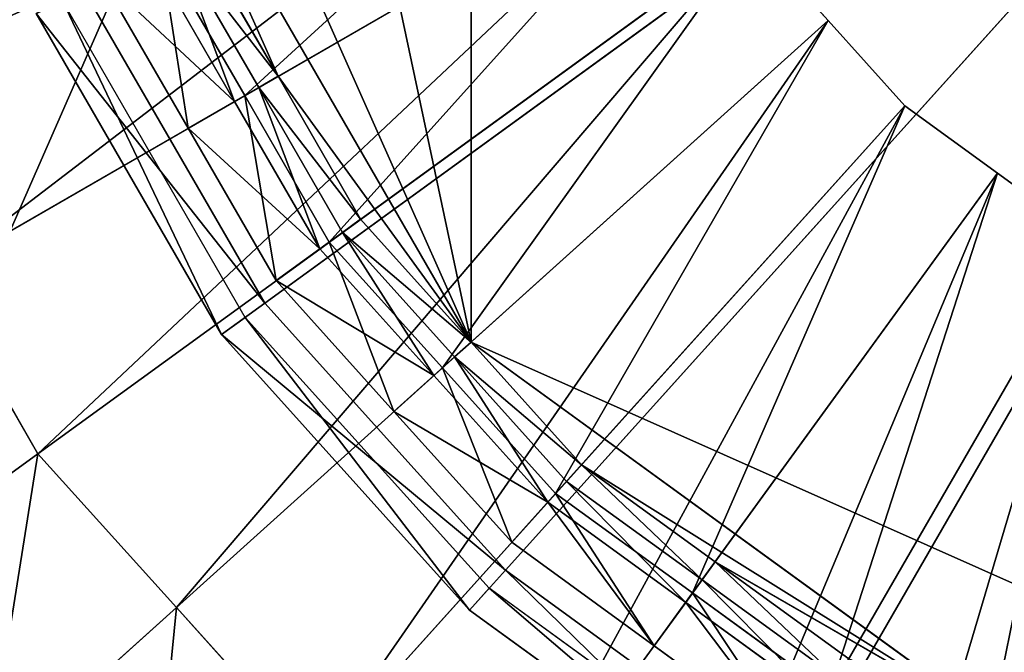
# Model space of a CAD drawing. Extents: x 0 to 31, y 0 to 21.2.
# Tile 532 of 574: x 23.75 to 24.851, y 14.33 to 15.037. Entities that reach past the tile are written whole.
import ezdxf

# ---------------------------------------------------------------- set-up
doc = ezdxf.new("R2010")
doc.units = 0
doc.header["$MEASUREMENT"] = 0
doc.layers.get('0').update_dxf_attribs({"color": 13, "linetype": 'CONTINUOUS'})
for name, color, linetype in [('CAST_IRON', 250, 'CONTINUOUS'), ('GALVANIZED_METAL', 252, 'CONTINUOUS'), ('STAINLESS_STEEL', 252, 'CONTINUOUS')]:
    doc.layers.add(name, color=color, linetype=linetype)

# ---------------------------------------------------------------- blocks, each defined once
blk = doc.blocks.new('NGM5058UC_TRADECAD_DXF')
at = {"layer": 'CAST_IRON', "color": 0}
for p, q in [((8.5047, 4.09835, 1.06005), (10.0596, 5.22805, 1.06005)), ((8.5047, 4.09835, 1.06005), (10.0596, 5.22805, 1.06005)), ((8.7736, 3.79975, 1.06005), (10.0596, 5.22805, 1.06005)), ((8.7736, 3.79975, 1.06005), (10.0596, 5.22805, 1.06005)), ((9.0986, 3.56355, 1.06005), (10.0596, 5.22805, 1.06005)), ((9.0986, 3.56355, 1.06005), (10.0596, 5.22805, 1.06005)), ((8.5047, 4.09835, 1.06005), (8.3038, 4.44625, 1.06005)), ((8.5047, 4.09835, 1.06005), (8.3038, 4.44625, 1.06005)), ((8.4829, 4.08245, 0.92545), (8.2792, 4.43535, 0.92545)), ((8.2492, 4.42195, 0.92545), (8.4564, 4.06325, 0.92545)), ((8.2492, 4.42195, 0.92545), (8.4564, 4.06325, 0.92545)), ((8.4564, 4.06325, 0.92545), (8.5047, 4.09835, 1.06005)), ((8.4564, 4.06325, 0.92545), (8.5047, 4.09835, 1.06005)), ((8.7736, 3.79975, 1.06005), (8.5047, 4.09835, 1.06005)), ((8.7736, 3.79975, 1.06005), (8.5047, 4.09835, 1.06005)), ((8.4829, 4.08245, 0.92545), (8.4564, 4.06325, 0.92545)), ((8.4829, 4.08245, 0.92545), (8.4564, 4.06325, 0.92545)), ((8.7555, 3.77965, 0.92545), (8.4829, 4.08245, 0.92545)), ((8.4564, 4.06325, 0.92545), (8.7336, 3.75535, 0.92545)), ((8.4564, 4.06325, 0.92545), (8.7336, 3.75535, 0.92545)), ((8.7336, 3.75535, 0.92545), (8.7736, 3.79975, 1.06005)), ((8.7336, 3.75535, 0.92545), (8.7736, 3.79975, 1.06005)), ((9.0986, 3.56355, 1.06005), (8.7736, 3.79975, 1.06005)), ((9.0986, 3.56355, 1.06005), (8.7736, 3.79975, 1.06005)), ((8.7555, 3.77965, 0.92545), (8.7336, 3.75535, 0.92545)), ((8.7555, 3.77965, 0.92545), (8.7336, 3.75535, 0.92545)), ((9.0851, 3.54025, 0.92545), (8.7555, 3.77965, 0.92545)), ((8.7336, 3.75535, 0.92545), (9.0687, 3.51185, 0.92545)), ((8.7336, 3.75535, 0.92545), (9.0687, 3.51185, 0.92545))]:
    blk.add_line(p, q, dxfattribs=at)
at = {"layer": 'STAINLESS_STEEL', "color": 0}
for p, q in [((8.7353, 6.40425, 0.92485), (8.7353, 4.05485, 0.92485)), ((8.7353, 6.40425, 0.92485), (8.7353, 4.05485, 0.92485)), ((8.294, 5.04605, 0.92485), (8.7353, 4.05485, 0.92485)), ((8.294, 5.04605, 0.92485), (8.7353, 4.05485, 0.92485)), ((8.3703, 4.68705, 0.92485), (8.5196, 4.35185, 0.92485)), ((8.3703, 4.68705, 0.92485), (8.5196, 4.35185, 0.92485)), ((8.1358, 4.13025, 0.17945), (8.9845, 4.62025, 0.17945)), ((8.1358, 4.13025, 0.17945), (8.9845, 4.62025, 0.17945)), ((8.9845, 4.62025, 0.31285), (8.4823, 4.33025, 0.33075)), ((8.9845, 4.62025, 0.31285), (8.4823, 4.33025, 0.33075)), ((8.5196, 4.35185, 0.92485), (8.4273, 4.51165, 0.92485)), ((8.5196, 4.35185, 0.92485), (8.4273, 4.51165, 0.92485)), ((8.2513, 3.93005, 0.17945), (9.0485, 4.50925, 0.17945)), ((8.2513, 3.93005, 0.17945), (9.0485, 4.50925, 0.17945)), ((8.498, 4.33935, 0.75865), (8.4044, 4.50145, 0.75865)), ((8.498, 4.33935, 0.75865), (8.4044, 4.50145, 0.75865)), ((8.498, 4.33935, 0.69075), (8.4044, 4.50145, 0.69075)), ((8.498, 4.33935, 0.69075), (8.4044, 4.50145, 0.69075)), ((9.0485, 4.50925, 0.31285), (8.5768, 4.16655, 0.33075)), ((9.0485, 4.50925, 0.31285), (8.5768, 4.16655, 0.33075)), ((9.0485, 4.50925, 0.17945), (9.1343, 4.41405, 0.17945)), ((9.0485, 4.50925, 0.31285), (9.1343, 4.41405, 0.31285)), ((9.0485, 4.50925, 0.17945), (9.1343, 4.41405, 0.17945)), ((9.0485, 4.50925, 0.31285), (9.1343, 4.41405, 0.31285)), ((8.3878, 4.49395, 0.33075), (8.4823, 4.33025, 0.33075)), ((8.3878, 4.49395, 0.33075), (8.4823, 4.33025, 0.33075)), ((8.3758, 4.48865, 0.69075), (8.471, 4.32375, 0.69075)), ((8.3758, 4.48865, 0.69075), (8.471, 4.32375, 0.69075)), ((8.3208, 4.46415, 0.38625), (8.4192, 4.29385, 0.38625)), ((8.3208, 4.46415, 0.38625), (8.4192, 4.29385, 0.38625)), ((8.406, 3.75835, 0.17945), (9.1343, 4.41405, 0.17945)), ((8.406, 3.75835, 0.17945), (9.1343, 4.41405, 0.17945)), ((9.1343, 4.41405, 0.31285), (8.7033, 4.02605, 0.33075)), ((9.1343, 4.41405, 0.31285), (8.7033, 4.02605, 0.33075)), ((9.1343, 4.41405, 0.17945), (9.22, 4.31885, 0.17945)), ((9.1343, 4.41405, 0.17945), (9.1343, 4.41405, 0.31285)), ((9.1343, 4.41405, 0.31285), (9.22, 4.31885, 0.31285)), ((9.1343, 4.41405, 0.17945), (9.22, 4.31885, 0.17945)), ((9.1343, 4.41405, 0.17945), (9.1343, 4.41405, 0.31285)), ((9.1343, 4.41405, 0.31285), (9.22, 4.31885, 0.31285)), ((8.5196, 4.35185, 0.92485), (8.498, 4.33935, 0.75865)), ((8.5196, 4.35185, 0.92485), (8.498, 4.33935, 0.75865)), ((8.6119, 4.19205, 0.92485), (8.5196, 4.35185, 0.92485)), ((8.5196, 4.35185, 0.92485), (8.7353, 4.05485, 0.92485)), ((8.5196, 4.35185, 0.92485), (8.7353, 4.05485, 0.92485)), ((8.6119, 4.19205, 0.92485), (8.5196, 4.35185, 0.92485)), ((8.498, 4.33935, 0.69075), (8.471, 4.32375, 0.69075)), ((8.498, 4.33935, 0.69075), (8.471, 4.32375, 0.69075)), ((8.5916, 4.17725, 0.75865), (8.498, 4.33935, 0.75865)), ((8.498, 4.33935, 0.75865), (8.498, 4.33935, 0.69075)), ((8.498, 4.33935, 0.75865), (8.498, 4.33935, 0.69075)), ((8.5916, 4.17725, 0.75865), (8.498, 4.33935, 0.75865)), ((8.5916, 4.17725, 0.69075), (8.498, 4.33935, 0.69075)), ((8.5916, 4.17725, 0.69075), (8.498, 4.33935, 0.69075)), ((8.4192, 4.29385, 0.38625), (8.4823, 4.33025, 0.33075)), ((8.4192, 4.29385, 0.38625), (8.4823, 4.33025, 0.33075)), ((8.4823, 4.33025, 0.33075), (8.5768, 4.16655, 0.33075)), ((8.4823, 4.33025, 0.33075), (8.5768, 4.16655, 0.33075)), ((8.471, 4.32375, 0.69075), (8.4192, 4.29385, 0.38625)), ((8.471, 4.32375, 0.69075), (8.4192, 4.29385, 0.38625)), ((8.471, 4.32375, 0.69075), (8.5662, 4.15885, 0.69075)), ((8.471, 4.32375, 0.69075), (8.5662, 4.15885, 0.69075)), ((8.5606, 3.58665, 0.17945), (9.22, 4.31885, 0.17945)), ((8.5606, 3.58665, 0.17945), (9.22, 4.31885, 0.17945)), ((9.22, 4.31885, 0.31285), (8.8298, 3.88555, 0.33075)), ((9.22, 4.31885, 0.31285), (8.8298, 3.88555, 0.33075)), ((9.22, 4.31885, 0.17945), (9.3236, 4.24365, 0.17945)), ((9.22, 4.31885, 0.31285), (9.3236, 4.24365, 0.31285)), ((9.22, 4.31885, 0.17945), (9.3236, 4.24365, 0.17945)), ((9.22, 4.31885, 0.17945), (9.22, 4.31885, 0.31285)), ((9.22, 4.31885, 0.17945), (9.22, 4.31885, 0.31285)), ((9.22, 4.31885, 0.31285), (9.3236, 4.24365, 0.31285)), ((8.4192, 4.29385, 0.38625), (8.5175, 4.12345, 0.38625)), ((8.4192, 4.29385, 0.38625), (8.5175, 4.12345, 0.38625)), ((8.7476, 3.45075, 0.17945), (9.3236, 4.24365, 0.17945)), ((8.7476, 3.45075, 0.17945), (9.3236, 4.24365, 0.17945)), ((9.3236, 4.24365, 0.31285), (8.9828, 3.77445, 0.33075)), ((9.3236, 4.24365, 0.31285), (8.9828, 3.77445, 0.33075)), ((9.3236, 4.24365, 0.17945), (9.4272, 4.16835, 0.17945)), ((9.3236, 4.24365, 0.31285), (9.4272, 4.16835, 0.31285)), ((9.3236, 4.24365, 0.17945), (9.4272, 4.16835, 0.17945)), ((9.3236, 4.24365, 0.17945), (9.3236, 4.24365, 0.31285)), ((9.3236, 4.24365, 0.17945), (9.3236, 4.24365, 0.31285)), ((9.3236, 4.24365, 0.31285), (9.4272, 4.16835, 0.31285)), ((8.6119, 4.19205, 0.92485), (8.5916, 4.17725, 0.75865)), ((8.6119, 4.19205, 0.92485), (8.5916, 4.17725, 0.75865)), ((8.7353, 4.05485, 0.92485), (8.6119, 4.19205, 0.92485)), ((8.7353, 4.05485, 0.92485), (8.6119, 4.19205, 0.92485)), ((8.5916, 4.17725, 0.69075), (8.5662, 4.15885, 0.69075)), ((8.5916, 4.17725, 0.69075), (8.5662, 4.15885, 0.69075)), ((8.7168, 4.03825, 0.75865), (8.5916, 4.17725, 0.75865)), ((8.5916, 4.17725, 0.75865), (8.5916, 4.17725, 0.69075)), ((8.5916, 4.17725, 0.75865), (8.5916, 4.17725, 0.69075)), ((8.7168, 4.03825, 0.75865), (8.5916, 4.17725, 0.75865)), ((8.7168, 4.03825, 0.69075), (8.5916, 4.17725, 0.69075)), ((8.7168, 4.03825, 0.69075), (8.5916, 4.17725, 0.69075)), ((8.5175, 4.12345, 0.38625), (8.5768, 4.16655, 0.33075)), ((8.5175, 4.12345, 0.38625), (8.5768, 4.16655, 0.33075)), ((8.5768, 4.16655, 0.33075), (8.7033, 4.02605, 0.33075)), ((8.5768, 4.16655, 0.33075), (8.7033, 4.02605, 0.33075)), ((8.9345, 3.31495, 0.17945), (9.4272, 4.16835, 0.17945)), ((8.9345, 3.31495, 0.17945), (9.4272, 4.16835, 0.17945)), ((9.4272, 4.16835, 0.31285), (9.1357, 3.66335, 0.33075)), ((9.4272, 4.16835, 0.31285), (9.1357, 3.66335, 0.33075)), ((8.5662, 4.15885, 0.69075), (8.5175, 4.12345, 0.38625)), ((8.5662, 4.15885, 0.69075), (8.5175, 4.12345, 0.38625)), ((8.5662, 4.15885, 0.69075), (8.6936, 4.01735, 0.69075)), ((8.5662, 4.15885, 0.69075), (8.6936, 4.01735, 0.69075)), ((8.1358, 4.13025, 0.17945), (8.2513, 3.93005, 0.17945)), ((8.1358, 4.13025, 0.17945), (8.2513, 3.93005, 0.17945)), ((8.5175, 4.12345, 0.38625), (8.6491, 3.97725, 0.38625)), ((8.5175, 4.12345, 0.38625), (8.6491, 3.97725, 0.38625)), ((8.7353, 4.05485, 0.92485), (8.7168, 4.03825, 0.75865)), ((8.7353, 4.05485, 0.92485), (8.7168, 4.03825, 0.75865)), ((8.8588, 3.91775, 0.92485), (8.7353, 4.05485, 0.92485)), ((8.7353, 4.05485, 0.92485), (9.3259, 3.62585, 0.92485)), ((8.7353, 4.05485, 0.92485), (9.3259, 3.62585, 0.92485)), ((8.8588, 3.91775, 0.92485), (8.7353, 4.05485, 0.92485)), ((8.7168, 4.03825, 0.69075), (8.6936, 4.01735, 0.69075)), ((8.7168, 4.03825, 0.69075), (8.6936, 4.01735, 0.69075)), ((8.842, 3.89915, 0.75865), (8.7168, 4.03825, 0.75865)), ((8.7168, 4.03825, 0.75865), (8.7168, 4.03825, 0.69075)), ((8.7168, 4.03825, 0.75865), (8.7168, 4.03825, 0.69075)), ((8.842, 3.89915, 0.75865), (8.7168, 4.03825, 0.75865)), ((8.842, 3.89915, 0.69075), (8.7168, 4.03825, 0.69075)), ((8.842, 3.89915, 0.69075), (8.7168, 4.03825, 0.69075)), ((8.6491, 3.97725, 0.38625), (8.7033, 4.02605, 0.33075)), ((8.6491, 3.97725, 0.38625), (8.7033, 4.02605, 0.33075)), ((8.6936, 4.01735, 0.69075), (8.6491, 3.97725, 0.38625)), ((8.6936, 4.01735, 0.69075), (8.6491, 3.97725, 0.38625)), ((8.6936, 4.01735, 0.69075), (8.8211, 3.87585, 0.69075)), ((8.6936, 4.01735, 0.69075), (8.8211, 3.87585, 0.69075)), ((8.7033, 4.02605, 0.33075), (8.8298, 3.88555, 0.33075)), ((8.7033, 4.02605, 0.33075), (8.8298, 3.88555, 0.33075)), ((8.6491, 3.97725, 0.38625), (8.7808, 3.83115, 0.38625)), ((8.6491, 3.97725, 0.38625), (8.7808, 3.83115, 0.38625)), ((8.2513, 3.93005, 0.17945), (8.0184, 3.76085, -0.07745)), ((8.2513, 3.93005, 0.17945), (8.0184, 3.76085, -0.07745)), ((8.2513, 3.93005, 0.17945), (8.406, 3.75835, 0.17945)), ((8.2513, 3.93005, 0.17945), (8.406, 3.75835, 0.17945)), ((8.8588, 3.91775, 0.92485), (8.842, 3.89915, 0.75865)), ((8.8588, 3.91775, 0.92485), (8.842, 3.89915, 0.75865)), ((9.0081, 3.80935, 0.92485), (8.8588, 3.91775, 0.92485)), ((9.0081, 3.80935, 0.92485), (8.8588, 3.91775, 0.92485)), ((8.842, 3.89915, 0.69075), (8.8211, 3.87585, 0.69075)), ((8.842, 3.89915, 0.69075), (8.8211, 3.87585, 0.69075)), ((8.9934, 3.78915, 0.75865), (8.842, 3.89915, 0.75865)), ((8.842, 3.89915, 0.75865), (8.842, 3.89915, 0.69075)), ((8.9934, 3.78915, 0.75865), (8.842, 3.89915, 0.75865)), ((8.9934, 3.78915, 0.69075), (8.842, 3.89915, 0.69075)), ((8.842, 3.89915, 0.75865), (8.842, 3.89915, 0.69075)), ((8.9934, 3.78915, 0.69075), (8.842, 3.89915, 0.69075)), ((8.7808, 3.83115, 0.38625), (8.8298, 3.88555, 0.33075)), ((8.7808, 3.83115, 0.38625), (8.8298, 3.88555, 0.33075)), ((8.8298, 3.88555, 0.33075), (8.9828, 3.77445, 0.33075)), ((8.8298, 3.88555, 0.33075), (8.9828, 3.77445, 0.33075)), ((8.8211, 3.87585, 0.69075), (8.7808, 3.83115, 0.38625)), ((8.8211, 3.87585, 0.69075), (8.7808, 3.83115, 0.38625)), ((8.8211, 3.87585, 0.69075), (8.9751, 3.76395, 0.69075)), ((8.8211, 3.87585, 0.69075), (8.9751, 3.76395, 0.69075)), ((8.7808, 3.83115, 0.38625), (8.9399, 3.71545, 0.38625)), ((8.7808, 3.83115, 0.38625), (8.9399, 3.71545, 0.38625)), ((9.0081, 3.80935, 0.92485), (8.9934, 3.78915, 0.75865)), ((9.0081, 3.80935, 0.92485), (8.9934, 3.78915, 0.75865)), ((9.1573, 3.70085, 0.92485), (9.0081, 3.80935, 0.92485)), ((9.0081, 3.80935, 0.92485), (9.3259, 3.62585, 0.92485)), ((9.0081, 3.80935, 0.92485), (9.3259, 3.62585, 0.92485)), ((9.1573, 3.70085, 0.92485), (9.0081, 3.80935, 0.92485)), ((8.9934, 3.78915, 0.69075), (8.9751, 3.76395, 0.69075)), ((8.9934, 3.78915, 0.69075), (8.9751, 3.76395, 0.69075)), ((9.1448, 3.67915, 0.75865), (8.9934, 3.78915, 0.75865)), ((8.9934, 3.78915, 0.75865), (8.9934, 3.78915, 0.69075)), ((9.1448, 3.67915, 0.75865), (8.9934, 3.78915, 0.75865)), ((9.1448, 3.67915, 0.69075), (8.9934, 3.78915, 0.69075)), ((8.9934, 3.78915, 0.75865), (8.9934, 3.78915, 0.69075)), ((9.1448, 3.67915, 0.69075), (8.9934, 3.78915, 0.69075)), ((8.9399, 3.71545, 0.38625), (8.9828, 3.77445, 0.33075)), ((8.9399, 3.71545, 0.38625), (8.9828, 3.77445, 0.33075)), ((8.9828, 3.77445, 0.33075), (9.1357, 3.66335, 0.33075)), ((8.9828, 3.77445, 0.33075), (9.1357, 3.66335, 0.33075)), ((8.9751, 3.76395, 0.69075), (8.9399, 3.71545, 0.38625)), ((8.9751, 3.76395, 0.69075), (8.9399, 3.71545, 0.38625)), ((8.9751, 3.76395, 0.69075), (9.1291, 3.65205, 0.69075)), ((8.9751, 3.76395, 0.69075), (9.1291, 3.65205, 0.69075)), ((8.406, 3.75835, 0.17945), (8.1932, 3.56675, -0.07745)), ((8.406, 3.75835, 0.17945), (8.1932, 3.56675, -0.07745)), ((8.406, 3.75835, 0.17945), (8.5606, 3.58665, 0.17945)), ((8.406, 3.75835, 0.17945), (8.5606, 3.58665, 0.17945)), ((8.9399, 3.71545, 0.38625), (9.099, 3.59985, 0.38625)), ((8.9399, 3.71545, 0.38625), (9.099, 3.59985, 0.38625))]:
    blk.add_line(p, q, dxfattribs=at)
at = {"layer": 'CAST_IRON', "color": 0}
mesh = blk.add_polyface(dxfattribs=at)
corners = [(10.1441, 8.56815, -0.18725), (7.5831, 2.72605, -0.18725), (7.5831, 8.55555, -0.18725), (10.144, 2.72625, -0.18725)]
mesh.append_faces([[corners[k] for k in face] for face in [(0, 1, 2), (1, 0, 3)]], dxfattribs={"vtx0": -1, "color": 0})
mesh = blk.add_polyface(dxfattribs=at)
corners = [(10.0596, 5.22805, 1.06005), (8.5047, 4.09835, 1.06005), (8.3038, 4.44625, 1.06005)]
mesh.append_faces([[corners[k] for k in face] for face in [(0, 1, 2)]], dxfattribs={"color": 0})
mesh = blk.add_polyface(dxfattribs=at)
corners = [(10.0596, 5.22805, 1.06005), (8.7736, 3.79975, 1.06005), (8.5047, 4.09835, 1.06005)]
mesh.append_faces([[corners[k] for k in face] for face in [(0, 1, 2)]], dxfattribs={"color": 0})
mesh = blk.add_polyface(dxfattribs=at)
corners = [(10.0596, 5.22805, 1.06005), (9.0986, 3.56355, 1.06005), (8.7736, 3.79975, 1.06005)]
mesh.append_faces([[corners[k] for k in face] for face in [(0, 1, 2)]], dxfattribs={"color": 0})
mesh = blk.add_polyface(dxfattribs=at)
corners = [(10.0596, 5.22805, 1.06005), (9.4657, 3.40015, 1.06005), (9.0986, 3.56355, 1.06005)]
mesh.append_faces([[corners[k] for k in face] for face in [(0, 1, 2)]], dxfattribs={"color": 0})
mesh = blk.add_polyface(dxfattribs=at)
corners = [(8.2492, 4.42195, 0.92545), (8.5047, 4.09835, 1.06005), (8.4564, 4.06325, 0.92545), (8.3038, 4.44625, 1.06005)]
mesh.append_faces([[corners[k] for k in face] for face in [(0, 1, 2), (1, 0, 3)]], dxfattribs={"vtx0": -1, "color": 0})
mesh = blk.add_polyface(dxfattribs=at)
corners = [(8.4564, 4.06325, 0.92545), (8.2792, 4.43535, 0.92545), (8.2492, 4.42195, 0.92545), (8.4829, 4.08245, 0.92545)]
mesh.append_faces([[corners[k] for k in face] for face in [(0, 1, 2), (1, 0, 3)]], dxfattribs={"vtx0": -1, "color": 0})
mesh = blk.add_polyface(dxfattribs=at)
corners = [(8.4564, 4.06325, 0.92545), (8.7736, 3.79975, 1.06005), (8.7336, 3.75535, 0.92545), (8.5047, 4.09835, 1.06005)]
mesh.append_faces([[corners[k] for k in face] for face in [(0, 1, 2), (1, 0, 3)]], dxfattribs={"vtx0": -1, "color": 0})
mesh = blk.add_polyface(dxfattribs=at)
corners = [(8.7336, 3.75535, 0.92545), (8.4829, 4.08245, 0.92545), (8.4564, 4.06325, 0.92545), (8.7555, 3.77965, 0.92545)]
mesh.append_faces([[corners[k] for k in face] for face in [(0, 1, 2), (1, 0, 3)]], dxfattribs={"vtx0": -1, "color": 0})
mesh = blk.add_polyface(dxfattribs=at)
corners = [(8.7736, 3.79975, 1.06005), (9.0687, 3.51185, 0.92545), (8.7336, 3.75535, 0.92545), (9.0986, 3.56355, 1.06005)]
mesh.append_faces([[corners[k] for k in face] for face in [(0, 1, 2), (1, 0, 3)]], dxfattribs={"vtx0": -1, "color": 0})
mesh = blk.add_polyface(dxfattribs=at)
corners = [(9.0687, 3.51185, 0.92545), (8.7555, 3.77965, 0.92545), (8.7336, 3.75535, 0.92545), (9.0851, 3.54025, 0.92545)]
mesh.append_faces([[corners[k] for k in face] for face in [(0, 1, 2), (1, 0, 3)]], dxfattribs={"vtx0": -1, "color": 0})
at = {"layer": 'GALVANIZED_METAL', "color": 0}
mesh = blk.add_polyface(dxfattribs=at)
corners = [(-14.2165, -9.41305, -1.89865), (14.216, 9.40775, -1.89865), (-14.3866, -9.24295, -1.89865), (14.386, 9.23775, -1.89865)]
mesh.append_faces([[corners[k] for k in face] for face in [(0, 1, 2), (1, 0, 3)]], dxfattribs={"vtx0": -1, "color": 0})
mesh = blk.add_polyface(dxfattribs=at)
corners = [(14.216, 9.40775, -1.89865), (-14.2165, 9.40775, -1.89865), (-14.3866, -9.24295, -1.89865)]
mesh.append_faces([[corners[k] for k in face] for face in [(0, 1, 2)]], dxfattribs={"color": 0})
mesh = blk.add_polyface(dxfattribs=at)
corners = [(14.386, 9.23775, -1.89865), (-14.2165, -9.41305, -1.89865), (14.2159, -9.41295, -1.89865)]
mesh.append_faces([[corners[k] for k in face] for face in [(0, 1, 2)]], dxfattribs={"color": 0})
at = {"layer": 'STAINLESS_STEEL', "color": 0}
mesh = blk.add_polyface(dxfattribs=at)
corners = [(10.04, 6.98515, 0.92485), (11.5603, 4.35185, 0.92485), (9.3259, 6.83335, 0.92485), (10.754, 6.83335, 0.92485)]
mesh.append_faces([[corners[k] for k in face] for face in [(0, 1, 2), (1, 0, 3)]], dxfattribs={"vtx0": -1, "color": 0})
mesh = blk.add_polyface(dxfattribs=at)
corners = [(9.3259, 6.83335, 0.92485), (11.3446, 4.05485, 0.92485), (8.7353, 6.40425, 0.92485), (11.5603, 4.35185, 0.92485)]
mesh.append_faces([[corners[k] for k in face] for face in [(0, 1, 2), (1, 0, 3)]], dxfattribs={"vtx0": -1, "color": 0})
mesh = blk.add_polyface(dxfattribs=at)
corners = [(8.3703, 5.77205, 0.92485), (8.7353, 4.05485, 0.92485), (8.294, 5.04605, 0.92485), (8.7353, 6.40425, 0.92485)]
mesh.append_faces([[corners[k] for k in face] for face in [(0, 1, 2), (1, 0, 3)]], dxfattribs={"vtx0": -1, "color": 0})
mesh = blk.add_polyface(dxfattribs=at)
corners = [(10.04, 3.47405, 0.92485), (8.7353, 4.05485, 0.92485), (8.7353, 6.40425, 0.92485), (9.3259, 3.62585, 0.92485)]
mesh.append_faces([[corners[k] for k in face] for face in [(0, 1, 2), (1, 0, 3)]], dxfattribs={"vtx0": -1, "color": 0})
mesh = blk.add_polyface(dxfattribs=at)
corners = [(11.3446, 4.05485, 0.92485), (10.04, 3.47405, 0.92485), (8.7353, 6.40425, 0.92485), (10.754, 3.62585, 0.92485)]
mesh.append_faces([[corners[k] for k in face] for face in [(0, 1, 2), (1, 0, 3)]], dxfattribs={"vtx0": -1, "color": 0})
mesh = blk.add_polyface(dxfattribs=at)
corners = [(8.7353, 4.05485, 0.92485), (8.3703, 4.68705, 0.92485), (8.294, 5.04605, 0.92485), (8.5196, 4.35185, 0.92485)]
mesh.append_faces([[corners[k] for k in face] for face in [(0, 1, 2), (1, 0, 3)]], dxfattribs={"vtx0": -1, "color": 0})
mesh = blk.add_polyface(dxfattribs=at)
corners = [(8.8809, 4.85295, 0.17945), (8.0202, 4.33035, 0.17945), (7.9488, 4.55015, 0.17945), (8.9205, 4.73115, 0.17945)]
mesh.append_faces([[corners[k] for k in face] for face in [(0, 1, 2), (1, 0, 3)]], dxfattribs={"vtx0": -1, "color": 0})
mesh = blk.add_polyface(dxfattribs=at)
corners = [(8.9205, 4.73115, 0.17945), (8.1358, 4.13025, 0.17945), (8.0202, 4.33035, 0.17945), (8.9845, 4.62025, 0.17945)]
mesh.append_faces([[corners[k] for k in face] for face in [(0, 1, 2), (1, 0, 3)]], dxfattribs={"vtx0": -1, "color": 0})
mesh = blk.add_polyface(dxfattribs=at)
corners = [(8.4823, 4.33025, 0.33075), (8.9205, 4.73115, 0.31285), (8.3878, 4.49395, 0.33075), (8.9845, 4.62025, 0.31285)]
mesh.append_faces([[corners[k] for k in face] for face in [(0, 1, 2), (1, 0, 3)]], dxfattribs={"vtx0": -1, "color": 0})
mesh = blk.add_polyface(dxfattribs=at)
corners = [(8.5196, 4.35185, 0.92485), (8.4273, 4.51165, 0.92485), (8.3703, 4.68705, 0.92485)]
mesh.append_faces([[corners[k] for k in face] for face in [(0, 1, 2)]], dxfattribs={"color": 0})
mesh = blk.add_polyface(dxfattribs=at)
corners = [(8.9845, 4.62025, 0.17945), (8.2513, 3.93005, 0.17945), (8.1358, 4.13025, 0.17945), (9.0485, 4.50925, 0.17945)]
mesh.append_faces([[corners[k] for k in face] for face in [(0, 1, 2), (1, 0, 3)]], dxfattribs={"vtx0": -1, "color": 0})
mesh = blk.add_polyface(dxfattribs=at)
corners = [(8.5768, 4.16655, 0.33075), (8.9845, 4.62025, 0.31285), (8.4823, 4.33025, 0.33075), (9.0485, 4.50925, 0.31285)]
mesh.append_faces([[corners[k] for k in face] for face in [(0, 1, 2), (1, 0, 3)]], dxfattribs={"vtx0": -1, "color": 0})
mesh = blk.add_polyface(dxfattribs=at)
corners = [(8.4044, 4.50145, 0.75865), (8.5196, 4.35185, 0.92485), (8.498, 4.33935, 0.75865), (8.4273, 4.51165, 0.92485)]
mesh.append_faces([[corners[k] for k in face] for face in [(0, 1, 2), (1, 0, 3)]], dxfattribs={"vtx0": -1, "color": 0})
mesh = blk.add_polyface(dxfattribs=at)
corners = [(9.0485, 4.50925, 0.17945), (8.406, 3.75835, 0.17945), (8.2513, 3.93005, 0.17945), (9.1343, 4.41405, 0.17945)]
mesh.append_faces([[corners[k] for k in face] for face in [(0, 1, 2), (1, 0, 3)]], dxfattribs={"vtx0": -1, "color": 0})
mesh = blk.add_polyface(dxfattribs=at)
corners = [(8.4044, 4.50145, 0.69075), (8.471, 4.32375, 0.69075), (8.3758, 4.48865, 0.69075), (8.498, 4.33935, 0.69075)]
mesh.append_faces([[corners[k] for k in face] for face in [(0, 1, 2), (1, 0, 3)]], dxfattribs={"vtx0": -1, "color": 0})
mesh = blk.add_polyface(dxfattribs=at)
corners = [(8.4044, 4.50145, 0.69075), (8.498, 4.33935, 0.75865), (8.498, 4.33935, 0.69075), (8.4044, 4.50145, 0.75865)]
mesh.append_faces([[corners[k] for k in face] for face in [(0, 1, 2), (1, 0, 3)]], dxfattribs={"vtx0": -1, "color": 0})
mesh = blk.add_polyface(dxfattribs=at)
corners = [(8.7033, 4.02605, 0.33075), (9.0485, 4.50925, 0.31285), (8.5768, 4.16655, 0.33075), (9.1343, 4.41405, 0.31285)]
mesh.append_faces([[corners[k] for k in face] for face in [(0, 1, 2), (1, 0, 3)]], dxfattribs={"vtx0": -1, "color": 0})
mesh = blk.add_polyface(dxfattribs=at)
corners = [(9.0485, 4.50925, 0.17945), (9.1343, 4.41405, 0.31285), (9.1343, 4.41405, 0.17945), (9.0485, 4.50925, 0.31285)]
mesh.append_faces([[corners[k] for k in face] for face in [(0, 1, 2), (1, 0, 3)]], dxfattribs={"vtx0": -1, "color": 0})
mesh = blk.add_polyface(dxfattribs=at)
corners = [(8.4192, 4.29385, 0.38625), (8.3878, 4.49395, 0.33075), (8.3208, 4.46415, 0.38625), (8.4823, 4.33025, 0.33075)]
mesh.append_faces([[corners[k] for k in face] for face in [(0, 1, 2), (1, 0, 3)]], dxfattribs={"vtx0": -1, "color": 0})
mesh = blk.add_polyface(dxfattribs=at)
corners = [(8.3208, 4.46415, 0.38625), (8.471, 4.32375, 0.69075), (8.4192, 4.29385, 0.38625), (8.3758, 4.48865, 0.69075)]
mesh.append_faces([[corners[k] for k in face] for face in [(0, 1, 2), (1, 0, 3)]], dxfattribs={"vtx0": -1, "color": 0})
mesh = blk.add_polyface(dxfattribs=at)
corners = [(9.1343, 4.41405, 0.17945), (8.5606, 3.58665, 0.17945), (8.406, 3.75835, 0.17945), (9.22, 4.31885, 0.17945)]
mesh.append_faces([[corners[k] for k in face] for face in [(0, 1, 2), (1, 0, 3)]], dxfattribs={"vtx0": -1, "color": 0})
mesh = blk.add_polyface(dxfattribs=at)
corners = [(8.8298, 3.88555, 0.33075), (9.1343, 4.41405, 0.31285), (8.7033, 4.02605, 0.33075), (9.22, 4.31885, 0.31285)]
mesh.append_faces([[corners[k] for k in face] for face in [(0, 1, 2), (1, 0, 3)]], dxfattribs={"vtx0": -1, "color": 0})
mesh = blk.add_polyface(dxfattribs=at)
corners = [(9.1343, 4.41405, 0.17945), (9.22, 4.31885, 0.31285), (9.22, 4.31885, 0.17945), (9.1343, 4.41405, 0.31285)]
mesh.append_faces([[corners[k] for k in face] for face in [(0, 1, 2), (1, 0, 3)]], dxfattribs={"vtx0": -1, "color": 0})
mesh = blk.add_polyface(dxfattribs=at)
corners = [(8.498, 4.33935, 0.75865), (8.6119, 4.19205, 0.92485), (8.5916, 4.17725, 0.75865), (8.5196, 4.35185, 0.92485)]
mesh.append_faces([[corners[k] for k in face] for face in [(0, 1, 2), (1, 0, 3)]], dxfattribs={"vtx0": -1, "color": 0})
mesh = blk.add_polyface(dxfattribs=at)
corners = [(8.7353, 4.05485, 0.92485), (8.6119, 4.19205, 0.92485), (8.5196, 4.35185, 0.92485)]
mesh.append_faces([[corners[k] for k in face] for face in [(0, 1, 2)]], dxfattribs={"color": 0})
mesh = blk.add_polyface(dxfattribs=at)
corners = [(8.498, 4.33935, 0.69075), (8.5662, 4.15885, 0.69075), (8.471, 4.32375, 0.69075), (8.5916, 4.17725, 0.69075)]
mesh.append_faces([[corners[k] for k in face] for face in [(0, 1, 2), (1, 0, 3)]], dxfattribs={"vtx0": -1, "color": 0})
mesh = blk.add_polyface(dxfattribs=at)
corners = [(8.498, 4.33935, 0.69075), (8.5916, 4.17725, 0.75865), (8.5916, 4.17725, 0.69075), (8.498, 4.33935, 0.75865)]
mesh.append_faces([[corners[k] for k in face] for face in [(0, 1, 2), (1, 0, 3)]], dxfattribs={"vtx0": -1, "color": 0})
mesh = blk.add_polyface(dxfattribs=at)
corners = [(8.5175, 4.12345, 0.38625), (8.4823, 4.33025, 0.33075), (8.4192, 4.29385, 0.38625), (8.5768, 4.16655, 0.33075)]
mesh.append_faces([[corners[k] for k in face] for face in [(0, 1, 2), (1, 0, 3)]], dxfattribs={"vtx0": -1, "color": 0})
mesh = blk.add_polyface(dxfattribs=at)
corners = [(8.4192, 4.29385, 0.38625), (8.5662, 4.15885, 0.69075), (8.5175, 4.12345, 0.38625), (8.471, 4.32375, 0.69075)]
mesh.append_faces([[corners[k] for k in face] for face in [(0, 1, 2), (1, 0, 3)]], dxfattribs={"vtx0": -1, "color": 0})
mesh = blk.add_polyface(dxfattribs=at)
corners = [(9.22, 4.31885, 0.17945), (8.7476, 3.45075, 0.17945), (8.5606, 3.58665, 0.17945), (9.3236, 4.24365, 0.17945)]
mesh.append_faces([[corners[k] for k in face] for face in [(0, 1, 2), (1, 0, 3)]], dxfattribs={"vtx0": -1, "color": 0})
mesh = blk.add_polyface(dxfattribs=at)
corners = [(8.9828, 3.77445, 0.33075), (9.22, 4.31885, 0.31285), (8.8298, 3.88555, 0.33075), (9.3236, 4.24365, 0.31285)]
mesh.append_faces([[corners[k] for k in face] for face in [(0, 1, 2), (1, 0, 3)]], dxfattribs={"vtx0": -1, "color": 0})
mesh = blk.add_polyface(dxfattribs=at)
corners = [(9.22, 4.31885, 0.31285), (9.3236, 4.24365, 0.17945), (9.22, 4.31885, 0.17945), (9.3236, 4.24365, 0.31285)]
mesh.append_faces([[corners[k] for k in face] for face in [(0, 1, 2), (1, 0, 3)]], dxfattribs={"vtx0": -1, "color": 0})
mesh = blk.add_polyface(dxfattribs=at)
corners = [(9.3236, 4.24365, 0.17945), (8.9345, 3.31495, 0.17945), (8.7476, 3.45075, 0.17945), (9.4272, 4.16835, 0.17945)]
mesh.append_faces([[corners[k] for k in face] for face in [(0, 1, 2), (1, 0, 3)]], dxfattribs={"vtx0": -1, "color": 0})
mesh = blk.add_polyface(dxfattribs=at)
corners = [(9.1357, 3.66335, 0.33075), (9.3236, 4.24365, 0.31285), (8.9828, 3.77445, 0.33075), (9.4272, 4.16835, 0.31285)]
mesh.append_faces([[corners[k] for k in face] for face in [(0, 1, 2), (1, 0, 3)]], dxfattribs={"vtx0": -1, "color": 0})
mesh = blk.add_polyface(dxfattribs=at)
corners = [(9.3236, 4.24365, 0.31285), (9.4272, 4.16835, 0.17945), (9.3236, 4.24365, 0.17945), (9.4272, 4.16835, 0.31285)]
mesh.append_faces([[corners[k] for k in face] for face in [(0, 1, 2), (1, 0, 3)]], dxfattribs={"vtx0": -1, "color": 0})
mesh = blk.add_polyface(dxfattribs=at)
corners = [(8.5916, 4.17725, 0.75865), (8.7353, 4.05485, 0.92485), (8.7168, 4.03825, 0.75865), (8.6119, 4.19205, 0.92485)]
mesh.append_faces([[corners[k] for k in face] for face in [(0, 1, 2), (1, 0, 3)]], dxfattribs={"vtx0": -1, "color": 0})
mesh = blk.add_polyface(dxfattribs=at)
corners = [(8.5916, 4.17725, 0.69075), (8.6936, 4.01735, 0.69075), (8.5662, 4.15885, 0.69075), (8.7168, 4.03825, 0.69075)]
mesh.append_faces([[corners[k] for k in face] for face in [(0, 1, 2), (1, 0, 3)]], dxfattribs={"vtx0": -1, "color": 0})
mesh = blk.add_polyface(dxfattribs=at)
corners = [(8.5916, 4.17725, 0.69075), (8.7168, 4.03825, 0.75865), (8.7168, 4.03825, 0.69075), (8.5916, 4.17725, 0.75865)]
mesh.append_faces([[corners[k] for k in face] for face in [(0, 1, 2), (1, 0, 3)]], dxfattribs={"vtx0": -1, "color": 0})
mesh = blk.add_polyface(dxfattribs=at)
corners = [(8.6491, 3.97725, 0.38625), (8.5768, 4.16655, 0.33075), (8.5175, 4.12345, 0.38625), (8.7033, 4.02605, 0.33075)]
mesh.append_faces([[corners[k] for k in face] for face in [(0, 1, 2), (1, 0, 3)]], dxfattribs={"vtx0": -1, "color": 0})
mesh = blk.add_polyface(dxfattribs=at)
corners = [(9.4272, 4.16835, 0.17945), (9.1457, 3.22095, 0.17945), (8.9345, 3.31495, 0.17945), (9.5443, 4.11625, 0.17945)]
mesh.append_faces([[corners[k] for k in face] for face in [(0, 1, 2), (1, 0, 3)]], dxfattribs={"vtx0": -1, "color": 0})
mesh = blk.add_polyface(dxfattribs=at)
corners = [(9.3084, 3.58645, 0.33075), (9.4272, 4.16835, 0.31285), (9.1357, 3.66335, 0.33075), (9.5443, 4.11625, 0.31285)]
mesh.append_faces([[corners[k] for k in face] for face in [(0, 1, 2), (1, 0, 3)]], dxfattribs={"vtx0": -1, "color": 0})
mesh = blk.add_polyface(dxfattribs=at)
corners = [(8.5175, 4.12345, 0.38625), (8.6936, 4.01735, 0.69075), (8.6491, 3.97725, 0.38625), (8.5662, 4.15885, 0.69075)]
mesh.append_faces([[corners[k] for k in face] for face in [(0, 1, 2), (1, 0, 3)]], dxfattribs={"vtx0": -1, "color": 0})
mesh = blk.add_polyface(dxfattribs=at)
corners = [(8.1358, 4.13025, 0.17945), (8.0184, 3.76085, -0.07745), (7.8878, 3.98705, -0.07745), (8.2513, 3.93005, 0.17945)]
mesh.append_faces([[corners[k] for k in face] for face in [(0, 1, 2), (1, 0, 3)]], dxfattribs={"vtx0": -1, "color": 0})
mesh = blk.add_polyface(dxfattribs=at)
corners = [(9.5443, 4.11625, 0.17945), (9.3568, 3.12695, 0.17945), (9.1457, 3.22095, 0.17945), (9.6613, 4.06415, 0.17945)]
mesh.append_faces([[corners[k] for k in face] for face in [(0, 1, 2), (1, 0, 3)]], dxfattribs={"vtx0": -1, "color": 0})
mesh = blk.add_polyface(dxfattribs=at)
corners = [(9.4811, 3.50955, 0.33075), (9.5443, 4.11625, 0.31285), (9.3084, 3.58645, 0.33075), (9.6613, 4.06415, 0.31285)]
mesh.append_faces([[corners[k] for k in face] for face in [(0, 1, 2), (1, 0, 3)]], dxfattribs={"vtx0": -1, "color": 0})
mesh = blk.add_polyface(dxfattribs=at)
corners = [(8.7168, 4.03825, 0.75865), (8.8588, 3.91775, 0.92485), (8.842, 3.89915, 0.75865), (8.7353, 4.05485, 0.92485)]
mesh.append_faces([[corners[k] for k in face] for face in [(0, 1, 2), (1, 0, 3)]], dxfattribs={"vtx0": -1, "color": 0})
mesh = blk.add_polyface(dxfattribs=at)
corners = [(9.3259, 3.62585, 0.92485), (8.8588, 3.91775, 0.92485), (8.7353, 4.05485, 0.92485), (9.0081, 3.80935, 0.92485)]
mesh.append_faces([[corners[k] for k in face] for face in [(0, 1, 2), (1, 0, 3)]], dxfattribs={"vtx0": -1, "color": 0})
mesh = blk.add_polyface(dxfattribs=at)
corners = [(8.7168, 4.03825, 0.69075), (8.8211, 3.87585, 0.69075), (8.6936, 4.01735, 0.69075), (8.842, 3.89915, 0.69075)]
mesh.append_faces([[corners[k] for k in face] for face in [(0, 1, 2), (1, 0, 3)]], dxfattribs={"vtx0": -1, "color": 0})
mesh = blk.add_polyface(dxfattribs=at)
corners = [(8.7168, 4.03825, 0.69075), (8.842, 3.89915, 0.75865), (8.842, 3.89915, 0.69075), (8.7168, 4.03825, 0.75865)]
mesh.append_faces([[corners[k] for k in face] for face in [(0, 1, 2), (1, 0, 3)]], dxfattribs={"vtx0": -1, "color": 0})
mesh = blk.add_polyface(dxfattribs=at)
corners = [(8.7808, 3.83115, 0.38625), (8.7033, 4.02605, 0.33075), (8.6491, 3.97725, 0.38625), (8.8298, 3.88555, 0.33075)]
mesh.append_faces([[corners[k] for k in face] for face in [(0, 1, 2), (1, 0, 3)]], dxfattribs={"vtx0": -1, "color": 0})
mesh = blk.add_polyface(dxfattribs=at)
corners = [(8.6491, 3.97725, 0.38625), (8.8211, 3.87585, 0.69075), (8.7808, 3.83115, 0.38625), (8.6936, 4.01735, 0.69075)]
mesh.append_faces([[corners[k] for k in face] for face in [(0, 1, 2), (1, 0, 3)]], dxfattribs={"vtx0": -1, "color": 0})
mesh = blk.add_polyface(dxfattribs=at)
corners = [(8.2513, 3.93005, 0.17945), (8.1932, 3.56675, -0.07745), (8.0184, 3.76085, -0.07745), (8.406, 3.75835, 0.17945)]
mesh.append_faces([[corners[k] for k in face] for face in [(0, 1, 2), (1, 0, 3)]], dxfattribs={"vtx0": -1, "color": 0})
mesh = blk.add_polyface(dxfattribs=at)
corners = [(8.8588, 3.91775, 0.92485), (8.9934, 3.78915, 0.75865), (8.842, 3.89915, 0.75865), (9.0081, 3.80935, 0.92485)]
mesh.append_faces([[corners[k] for k in face] for face in [(0, 1, 2), (1, 0, 3)]], dxfattribs={"vtx0": -1, "color": 0})
mesh = blk.add_polyface(dxfattribs=at)
corners = [(8.842, 3.89915, 0.69075), (8.9751, 3.76395, 0.69075), (8.8211, 3.87585, 0.69075), (8.9934, 3.78915, 0.69075)]
mesh.append_faces([[corners[k] for k in face] for face in [(0, 1, 2), (1, 0, 3)]], dxfattribs={"vtx0": -1, "color": 0})
mesh = blk.add_polyface(dxfattribs=at)
corners = [(8.842, 3.89915, 0.75865), (8.9934, 3.78915, 0.69075), (8.842, 3.89915, 0.69075), (8.9934, 3.78915, 0.75865)]
mesh.append_faces([[corners[k] for k in face] for face in [(0, 1, 2), (1, 0, 3)]], dxfattribs={"vtx0": -1, "color": 0})
mesh = blk.add_polyface(dxfattribs=at)
corners = [(8.9399, 3.71545, 0.38625), (8.8298, 3.88555, 0.33075), (8.7808, 3.83115, 0.38625), (8.9828, 3.77445, 0.33075)]
mesh.append_faces([[corners[k] for k in face] for face in [(0, 1, 2), (1, 0, 3)]], dxfattribs={"vtx0": -1, "color": 0})
mesh = blk.add_polyface(dxfattribs=at)
corners = [(8.8211, 3.87585, 0.69075), (8.9399, 3.71545, 0.38625), (8.7808, 3.83115, 0.38625), (8.9751, 3.76395, 0.69075)]
mesh.append_faces([[corners[k] for k in face] for face in [(0, 1, 2), (1, 0, 3)]], dxfattribs={"vtx0": -1, "color": 0})
mesh = blk.add_polyface(dxfattribs=at)
corners = [(9.0081, 3.80935, 0.92485), (9.1448, 3.67915, 0.75865), (8.9934, 3.78915, 0.75865), (9.1573, 3.70085, 0.92485)]
mesh.append_faces([[corners[k] for k in face] for face in [(0, 1, 2), (1, 0, 3)]], dxfattribs={"vtx0": -1, "color": 0})
mesh = blk.add_polyface(dxfattribs=at)
corners = [(9.3259, 3.62585, 0.92485), (9.1573, 3.70085, 0.92485), (9.0081, 3.80935, 0.92485)]
mesh.append_faces([[corners[k] for k in face] for face in [(0, 1, 2)]], dxfattribs={"color": 0})
mesh = blk.add_polyface(dxfattribs=at)
corners = [(8.9934, 3.78915, 0.69075), (9.1291, 3.65205, 0.69075), (8.9751, 3.76395, 0.69075), (9.1448, 3.67915, 0.69075)]
mesh.append_faces([[corners[k] for k in face] for face in [(0, 1, 2), (1, 0, 3)]], dxfattribs={"vtx0": -1, "color": 0})
mesh = blk.add_polyface(dxfattribs=at)
corners = [(8.9934, 3.78915, 0.75865), (9.1448, 3.67915, 0.69075), (8.9934, 3.78915, 0.69075), (9.1448, 3.67915, 0.75865)]
mesh.append_faces([[corners[k] for k in face] for face in [(0, 1, 2), (1, 0, 3)]], dxfattribs={"vtx0": -1, "color": 0})
mesh = blk.add_polyface(dxfattribs=at)
corners = [(9.099, 3.59985, 0.38625), (8.9828, 3.77445, 0.33075), (8.9399, 3.71545, 0.38625), (9.1357, 3.66335, 0.33075)]
mesh.append_faces([[corners[k] for k in face] for face in [(0, 1, 2), (1, 0, 3)]], dxfattribs={"vtx0": -1, "color": 0})
mesh = blk.add_polyface(dxfattribs=at)
corners = [(8.9751, 3.76395, 0.69075), (9.099, 3.59985, 0.38625), (8.9399, 3.71545, 0.38625), (9.1291, 3.65205, 0.69075)]
mesh.append_faces([[corners[k] for k in face] for face in [(0, 1, 2), (1, 0, 3)]], dxfattribs={"vtx0": -1, "color": 0})
mesh = blk.add_polyface(dxfattribs=at)
corners = [(8.406, 3.75835, 0.17945), (8.368, 3.37265, -0.07745), (8.1932, 3.56675, -0.07745), (8.5606, 3.58665, 0.17945)]
mesh.append_faces([[corners[k] for k in face] for face in [(0, 1, 2), (1, 0, 3)]], dxfattribs={"vtx0": -1, "color": 0})
blk = doc.blocks.new('NGM5058UC_TRADECAD_DWG')
at = {"color": 0}
blk.add_blockref('NGM5058UC_TRADECAD_DXF', (15.5194, 10.62185, 1.89865), dxfattribs=at)

msp = doc.modelspace()

# ---------------------------------------------------------------- block references
at = {"color": 0}
msp.add_blockref('NGM5058UC_TRADECAD_DWG', (0, 0), dxfattribs=at)

doc.saveas('drawing.dxf')
